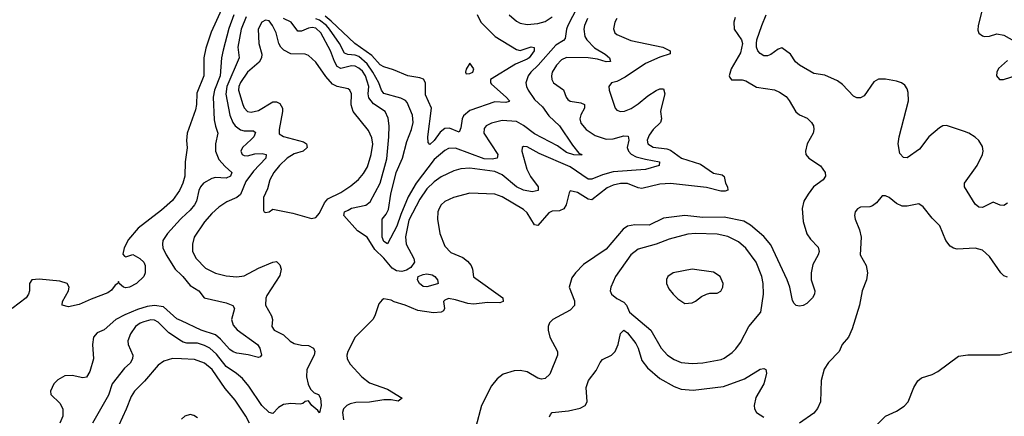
# Model space of a CAD drawing. Header units: inches. Extents: x 1682530 to 1839546, y 640742 to 791647.
# Tile 273 of 656: x 1719098 to 1724592, y 700869 to 703083. Entities that reach past the tile are written whole.
import ezdxf

# ---------------------------------------------------------------- set-up
doc = ezdxf.new("R2010")
doc.units = ezdxf.units.IN
doc.header["$MEASUREMENT"] = 0
doc.layers.add('B7710', color=7, linetype='Continuous')
doc.layers.add('B7720', color=7, linetype='Continuous')

msp = doc.modelspace()

# ---------------------------------------------------------------- linework, layer by layer
at = {"layer": 'B7710', "color": 5}
for points, elevation in [([(1720000, 702153.3), (1719989.3, 702130), (1719950, 702074.6), (1719890, 702019.4), (1719759.8, 701920.2), (1719704.8, 701855.2), (1719680.5, 701810), (1719674.2, 701774.2), (1719682.2, 701762.2), (1719690, 701759.5), (1719730, 701773.1), (1719768.7, 701750), (1719790.4, 701730), (1719797.3, 701710), (1719797.3, 701670), (1719790.6, 701650), (1719750.3, 701610), (1719710.1, 701589.9), (1719690, 701585.8), (1719676.3, 701590), (1719653.6, 701610), (1719650, 701622), (1719645.5, 701610), (1719630, 701601.7), (1719610, 701573.8), (1719590, 701558.3), (1719496.4, 701523.6), (1719430, 701492.6), (1719370, 701479.5), (1719335.3, 701490), (1719337.2, 701510), (1719369.6, 701570), (1719374, 701590), (1719362.7, 701610), (1719322.7, 701622.7), (1719206.1, 701633.9), (1719166, 701630), (1719153.4, 701610), (1719153, 701570), (1719147.7, 701550), (1719133.4, 701530), (1719055.5, 701470)], 420), ([(1720000, 701974.6), (1719995, 701970), (1719923.2, 701890), (1719897.1, 701850), (1719894, 701830), (1719897.2, 701810), (1719914.5, 701770), (1719965.2, 701690), (1720000, 701657.1)], 440), ([(1720000, 701401.7), (1719973.9, 701413.9), (1719900.9, 701480.9), (1719850, 701487.7), (1719810, 701481.4), (1719755, 701465), (1719683.7, 701436.3), (1719634.2, 701410), (1719570, 701351.1), (1719530, 701334.5), (1719510, 701311.3), (1719503.5, 701270), (1719510.4, 701190), (1719490, 701119.5), (1719470, 701087.6), (1719450, 701083), (1719390, 701096.9), (1719350, 701095.6), (1719310, 701072.9), (1719288.4, 701050), (1719269.3, 701010), (1719272, 700990), (1719321.8, 700941.8), (1719338.9, 700910), (1719338.3, 700870), (1719321.3, 700830)], 440), ([(1720000, 701289.1), (1719930, 701334.6), (1719870, 701394.3), (1719850, 701406.2), (1719830, 701407.4), (1719790, 701396.4), (1719770, 701388.6), (1719744.8, 701370), (1719715.3, 701330), (1719701.6, 701290), (1719704, 701270), (1719730, 701210.7), (1719726.8, 701190), (1719714.4, 701165.6), (1719682.4, 701137.5), (1719613.1, 701050), (1719593.2, 700986.7), (1719504.4, 700830)], 460), ([(1720000, 701190), (1719950, 701192.5), (1719902.3, 701177.7), (1719870, 701154.7), (1719794.6, 701065.4), (1719737.7, 701010), (1719719.6, 700980.4), (1719691.5, 700908.5), (1719609.6, 700730.4), (1719579.4, 700630), (1719569.3, 700569.3), (1719571, 700530), (1719589.2, 700490), (1719637.7, 700437.7), (1719689.3, 700409.3), (1719705.8, 700390), (1719710, 700359.3), (1719695.4, 700290), (1719683.4, 700270), (1719633.9, 700226.1), (1719590, 700163.4), (1719486.7, 700033.3), (1719445.4, 700000)], 480)]:
    msp.add_lwpolyline(points, dxfattribs=dict(at, elevation=elevation))
at = {"layer": 'B7720', "color": 5}
for points, elevation in [([(1720235.5, 703164.5), (1720165.7, 703014.3), (1720136.7, 702923.3), (1720126.3, 702870), (1720125.6, 702770), (1720086.2, 702673.8), (1720085.2, 702610), (1720079.5, 702580.5), (1720031.6, 702450), (1720028.8, 702408.8), (1720032.2, 702367.8), (1720020.3, 702290), (1720019.7, 702210), (1720007.7, 702170), (1720000, 702153.3)], 420), ([(1722209.5, 703150.5), (1722156.3, 703050), (1722149.4, 703030), (1722142.7, 702977.3), (1722133.1, 702966.9), (1722090, 702941.7), (1721991.5, 702828.5), (1721950.7, 702790), (1721935.7, 702770), (1721922.3, 702730), (1721925.1, 702710), (1721934.6, 702690), (1721970, 702638.2), (1722016.2, 702596.2), (1722050, 702546.8), (1722111.1, 702491.1), (1722182.6, 702382.6), (1722218.8, 702338.8), (1722235.5, 702330), (1722233.3, 702326.7), (1722190.8, 702329.2), (1722150, 702340.8), (1722098.9, 702378.9), (1721970, 702446), (1721910, 702492.9), (1721870, 702515), (1721790, 702520.2), (1721730, 702505.3), (1721701.7, 702490), (1721690, 702475.1), (1721688.1, 702450), (1721766, 702330), (1721763.1, 702310), (1721734.8, 702305.2), (1721690, 702307.2), (1721530, 702365.5), (1721490, 702364.7), (1721470, 702353.4), (1721410, 702302.7), (1721310.6, 702170), (1721265.6, 702094.4), (1721223.9, 701996.1), (1721202.4, 701930), (1721150, 701832.1), (1721130, 701844.5), (1721120.4, 701870), (1721121.2, 701970), (1721143.2, 701996.8), (1721156.1, 702023.9), (1721169.1, 702110), (1721199.1, 702230), (1721234.2, 702310), (1721257.5, 702402.5), (1721283.4, 702470), (1721293.5, 702510), (1721289.2, 702550), (1721260, 702620), (1721250, 702632.2), (1721225.3, 702645.3), (1721130, 702670.7), (1721116.7, 702690), (1721102.1, 702730), (1721069.2, 702790), (1721037.2, 702837.2), (1720990, 702876.9), (1720970, 702885.2), (1720928.2, 702888.2), (1720910, 702896.1), (1720882, 702950), (1720826.6, 703030), (1720809.9, 703050), (1720770, 703079.8), (1720750, 703087)], 440), ([(1720293, 703110), (1720265.3, 703034.7), (1720233, 702913), (1720224.3, 702870), (1720216.3, 702770), (1720184.6, 702690), (1720176.7, 702650), (1720183.3, 702523.3), (1720189.6, 702489.6), (1720204.3, 702450), (1720190.1, 702390), (1720190.1, 702350), (1720210, 702303), (1720243.6, 702263.6), (1720281.8, 702230), (1720274.5, 702210), (1720250, 702198.3), (1720190, 702201.6), (1720170, 702197.3), (1720122.7, 702170), (1720106.4, 702150), (1720098, 702130), (1720084.2, 702070), (1720074, 702050), (1720050, 702019.9), (1720000, 701974.6)], 440), ([(1720361.9, 703098.1), (1720333.7, 703030), (1720314.6, 702930), (1720322.3, 702870), (1720253.3, 702710), (1720247.9, 702667.9), (1720270.4, 702550.4), (1720287.2, 702510), (1720300.6, 702490), (1720330, 702467.5), (1720350, 702462.7), (1720403.2, 702463.2), (1720413.6, 702453.7), (1720403.7, 702430), (1720390, 702414), (1720341.6, 702370), (1720331.3, 702350), (1720338.9, 702330), (1720350, 702324.4), (1720370, 702323.8), (1720410, 702334.2), (1720450, 702336.8), (1720473.1, 702330), (1720471.8, 702310), (1720403.4, 702236.6), (1720360.4, 702179.6), (1720330, 702107.3), (1720310, 702090.4), (1720254.4, 702065.6), (1720210, 702036.8), (1720170, 702001.8), (1720130, 701954), (1720072, 701870), (1720062, 701830), (1720061.6, 701790), (1720082.6, 701750), (1720135.2, 701695.2), (1720190, 701667.8), (1720250, 701652.8), (1720310, 701647.7), (1720350, 701653.7), (1720430, 701696.2), (1720510, 701730.3), (1720530, 701732.4), (1720550, 701714), (1720556.5, 701690), (1720550, 701656), (1720476.7, 701543.3), (1720471.1, 701528.9), (1720470.2, 701490), (1720503.6, 701430), (1720508.9, 701410), (1720505.2, 701370), (1720517.1, 701350), (1720570, 701324), (1720607.7, 701287.7), (1720630, 701274.7), (1720670, 701266.2), (1720710, 701264), (1720737.6, 701250), (1720744.4, 701230), (1720741.6, 701210), (1720701.1, 701130), (1720698.6, 701090), (1720707.9, 701047.9), (1720720.6, 701020.6), (1720741, 701001), (1720764.9, 700990), (1720775.8, 700970), (1720780.2, 700930), (1720770, 700889), (1720761.7, 700901.7), (1720727.3, 700930), (1720710, 700955.1), (1720690, 700952.6), (1720678.6, 700941.4), (1720663.7, 700936.3), (1720610, 700939.7), (1720570, 700934.8), (1720541.3, 700918.7), (1720510, 700885.5), (1720490, 700889.8), (1720449.9, 700930), (1720376.7, 701036.7), (1720340.6, 701080.6), (1720308.3, 701108.3), (1720250, 701146.7), (1720196.7, 701216.7), (1720158.3, 701250), (1720130, 701264.8), (1720090, 701276.9), (1720030, 701276.8), (1720010, 701282.5), (1720000, 701289.1)], 460), ([(1722266.7, 703090), (1722250.1, 703050), (1722245.6, 703030), (1722251.5, 702990), (1722262.8, 702970), (1722305.7, 702925.7), (1722365.2, 702890), (1722389.1, 702870), (1722394.4, 702850), (1722370, 702848.4), (1722322.7, 702862.7), (1722270, 702869.2), (1722150, 702872.2), (1722121.9, 702858.1), (1722093.2, 702830), (1722069.5, 702790), (1722065.7, 702770), (1722066.8, 702750), (1722076.9, 702730), (1722132.1, 702692.1), (1722147.5, 702650), (1722157, 702637), (1722170, 702627.8), (1722230, 702618.4), (1722248.8, 702610), (1722249.3, 702590), (1722228.3, 702551.7), (1722223.7, 702530), (1722230, 702506.3), (1722258.2, 702470), (1722310, 702436.4), (1722370, 702415.7), (1722410, 702417.1), (1722470, 702434.2), (1722493.4, 702433.4), (1722496.9, 702410), (1722488.7, 702370), (1722494.4, 702350), (1722510, 702332), (1722538.3, 702318.3), (1722590, 702303.8), (1722667.3, 702290), (1722665.5, 702270), (1722590, 702246.2), (1722410, 702233.7), (1722350, 702217.4), (1722290, 702192.2), (1722270, 702192.8), (1722170, 702261.6), (1721996.5, 702336.5), (1721930, 702372.5), (1721910, 702375.4), (1721901.6, 702370), (1721899.6, 702350), (1721928.8, 702248.8), (1721948, 702208), (1721991.1, 702150), (1721990.2, 702129.9), (1721957, 702123), (1721910, 702131.9), (1721870, 702150.3), (1721790, 702216.3), (1721750, 702235.3), (1721610, 702253.4), (1721558.8, 702250), (1721520.2, 702239.8), (1721450, 702205), (1721410, 702178.1), (1721370, 702138), (1721330, 702082), (1721270, 701963.1), (1721250.7, 701870.7), (1721253.6, 701830), (1721297.8, 701750), (1721300.9, 701730), (1721280.7, 701699.3), (1721255.8, 701684.2), (1721230, 701678.3), (1721201.1, 701681.1), (1721176.1, 701696.1), (1721130, 701752.5), (1721080.5, 701800.5), (1721036.2, 701870), (1720983.8, 701903.8), (1720907, 701990), (1720911.3, 702010), (1720930, 702020.2), (1720950, 702030.1), (1721030, 702047.9), (1721054.3, 702065.7), (1721109.9, 702170), (1721145.9, 702305.9), (1721158.1, 702430), (1721159.3, 702490), (1721153.6, 702533.6), (1721137, 702570), (1721073, 702613), (1721046.6, 702646.6), (1721042.7, 702670), (1721045.9, 702710), (1721027.1, 702770), (1721010, 702795.4), (1720990, 702813.3), (1720970, 702823.2), (1720950, 702825), (1720890, 702811.3), (1720870, 702821.4), (1720853.8, 702850), (1720831.9, 702910), (1720778.7, 703010), (1720750, 703036.1), (1720730, 703038.9), (1720710, 703035.4), (1720670, 703018.8), (1720650, 703018.3), (1720612.7, 703070), (1720570, 703090.4)], 460), ([(1721651.5, 703111.6), (1721670.3, 703070), (1721750.3, 702990), (1721870, 702916.8), (1721890, 702911.8), (1721951.3, 702931.3), (1721967.9, 702927.9), (1721968.8, 702910), (1721941, 702870), (1721930, 702862.2), (1721865.5, 702834.5), (1721724.4, 702750), (1721725.5, 702730), (1721730, 702723.7), (1721813.2, 702650), (1721831.3, 702630), (1721830, 702627), (1721810, 702621.1), (1721750, 702624.9), (1721610, 702575.8), (1721573.9, 702546.1), (1721566.4, 702530), (1721560.3, 702479.7), (1721550, 702454.7), (1721497.2, 702477.2), (1721470, 702476.5), (1721444.4, 702455.6), (1721410, 702408.5), (1721387.1, 702387.1), (1721377.5, 702397.5), (1721375.3, 702430), (1721396.8, 702590), (1721363.3, 702663.3), (1721361.8, 702730), (1721350.6, 702750.6), (1721330, 702758.7), (1721264, 702770), (1721183.5, 702803.5), (1721130, 702819.3), (1721110, 702830.8), (1721062.5, 702882.5), (1720967.9, 702950), (1720835.1, 703075.1), (1720801.8, 703101.8)], 420), ([(1722430.2, 703090), (1722418.5, 703070), (1722411.6, 703031.6), (1722419.5, 703010), (1722430, 702999.5), (1722507.5, 702967.5), (1722686.4, 702930), (1722728.5, 702910), (1722728.3, 702891.7), (1722670, 702873.3), (1722590, 702837.9), (1722476.9, 702763.1), (1722430, 702738.6), (1722400.7, 702730), (1722385.7, 702710), (1722388, 702690), (1722421.1, 702590), (1722430, 702578.4), (1722450, 702570.3), (1722472, 702572), (1722510, 702586.5), (1722550, 702612.9), (1722602.3, 702657.7), (1722650, 702688.5), (1722670, 702697.7), (1722690, 702696.5), (1722697.6, 702670), (1722677.4, 702590), (1722674.6, 702570), (1722679.6, 702530), (1722674.7, 702510), (1722633.7, 702470), (1722610, 702437.6), (1722599.1, 702410), (1722603.8, 702390), (1722632.3, 702372.3), (1722710, 702361.3), (1722730, 702354.5), (1722790.6, 702310.6), (1722896.1, 702276.1), (1722970, 702226.9), (1723017.5, 702217.5), (1723028.5, 702208.5), (1723037, 702170), (1723047.6, 702150), (1723048.9, 702131.1), (1723034.1, 702125.9), (1723010, 702126.2), (1722930, 702146.9), (1722730, 702168.9), (1722670, 702164.4), (1722570, 702141.1), (1722550, 702144.3), (1722490, 702167.9), (1722450, 702168.4), (1722410, 702159.5), (1722375.9, 702144.1), (1722290, 702077.3), (1722270, 702081.3), (1722210, 702117.8), (1722170, 702127), (1722163.2, 702116.8), (1722148, 702050), (1722133.6, 702026.4), (1722110, 702016.1), (1722070, 702015), (1722050, 702005.4), (1721990, 701933.3), (1721970, 701938.5), (1721930, 702005.8), (1721910, 702022.9), (1721790, 702094), (1721750, 702109.8), (1721610, 702115.5), (1721518, 702090), (1721470, 702067.7), (1721450.2, 702050), (1721438.4, 702030), (1721431.1, 702010), (1721429.2, 701970), (1721442.4, 701890), (1721470, 701818), (1721503.6, 701783.6), (1721570, 701754.7), (1721595.9, 701735.9), (1721616.5, 701710), (1721624.9, 701690), (1721630, 701647.7), (1721793.8, 701530), (1721794.9, 701510), (1721776.8, 701503.2), (1721710, 701504.8), (1721630, 701494.5), (1721598.1, 701498.1), (1721530, 701519.9), (1721490, 701526), (1721470, 701518.2), (1721462.6, 701510), (1721467.7, 701470), (1721462.9, 701457.1), (1721450.1, 701449.9), (1721406.8, 701446.8), (1721320.2, 701460.2), (1721249.8, 701489.8), (1721187.3, 701507.2), (1721170, 701517.6), (1721130, 701524), (1721120.7, 701519.3), (1721102.8, 701497.2), (1721080.5, 701430), (1721068.4, 701410), (1720969, 701310), (1720928.4, 701230), (1720923.8, 701210), (1720924.4, 701190), (1720941.1, 701161.1), (1721008, 701090), (1721050, 701055.2), (1721150, 701021.4), (1721232.7, 700970), (1721210, 700953.3), (1721170, 700960.5), (1721130, 700960.9), (1721050, 700948.7), (1720974.4, 700945.6), (1720941.8, 700938.2), (1720924.3, 700930), (1720905.5, 700910), (1720898.9, 700890), (1720904.5, 700850)], 480), ([(1723090, 703095.1), (1723083, 703070), (1723084.1, 703030), (1723124.9, 702970), (1723130.5, 702949.5), (1723121.1, 702898.9), (1723067.9, 702807.9), (1723057.3, 702770), (1723059.8, 702759.8), (1723070, 702746.8), (1723130, 702748), (1723150, 702742), (1723210, 702706), (1723310, 702690.6), (1723338.4, 702678.4), (1723374.4, 702654.4), (1723392.5, 702632.5), (1723429, 702569), (1723450, 702552.7), (1723492.7, 702532.7), (1723517, 702510), (1723527, 702490), (1723530.2, 702469.8), (1723525.7, 702450), (1723492.7, 702390), (1723482.3, 702350), (1723484.9, 702330), (1723502.4, 702310), (1723566.4, 702266.4), (1723592.7, 702230), (1723593.7, 702210), (1723581.8, 702190), (1723527.2, 702150), (1723497.1, 702110), (1723474.5, 702070), (1723463.5, 702030), (1723470, 701957.3), (1723490, 701887.2), (1723510, 701857.3), (1723553.5, 701813.5), (1723558.8, 701790), (1723553, 701770), (1723523.7, 701716.3), (1723514.2, 701670), (1723515.2, 701630), (1723534.3, 701570), (1723533.1, 701550), (1723522.6, 701530), (1723490, 701498.7), (1723470, 701486.9), (1723450, 701483.1), (1723430, 701488.4), (1723419.6, 701499.6), (1723410, 701516), (1723395, 701590), (1723381.1, 701630), (1723290, 701825.8), (1723250, 701873.7), (1723175.3, 701935.3), (1723138.3, 701958.3), (1723030, 701980.8), (1722910, 701979.5), (1722810, 701989.4), (1722690, 701975.4), (1722610, 701935.5), (1722530, 701938), (1722489.5, 701930.5), (1722465.9, 701914.1), (1722370, 701801.6), (1722244.3, 701715.7), (1722199.6, 701670), (1722178.6, 701641.4), (1722163.6, 701590), (1722194.4, 701514.4), (1722193.2, 701486.8), (1722170, 701461.4), (1722072.4, 701410), (1722055, 701390), (1722047.6, 701370), (1722046.3, 701350), (1722056.3, 701310), (1722098.4, 701230), (1722099.1, 701210), (1722055.4, 701104.6), (1722030, 701080.3), (1722010, 701076.8), (1721990, 701082.2), (1721930, 701116.5), (1721890, 701124.6), (1721856.5, 701123.5), (1721795, 701105), (1721761.5, 701078.5), (1721730, 701039.1), (1721674.5, 700930), (1721643.9, 700810)], 520), ([(1721829.6, 703109.6), (1721870, 703075.2), (1721890, 703064.2), (1721930, 703056.6), (1721990, 703061.5), (1722030, 703073), (1722070, 703099.8)], 440), ([(1724610, 702058.9), (1724590, 702046.6), (1724570, 702048.2), (1724530, 702063.6), (1724470, 702034.7), (1724450, 702036.9), (1724430, 702054), (1724369.8, 702150), (1724369.9, 702170.1), (1724440.7, 702270), (1724471.5, 702330), (1724474.8, 702350), (1724470, 702375.6), (1724450, 702408.4), (1724430, 702426.8), (1724394.3, 702450), (1724370, 702459.8), (1724270, 702493.1), (1724250, 702489.8), (1724230, 702478.7), (1724171.3, 702430), (1724118.8, 702361.2), (1724050, 702311.3), (1724030, 702314.7), (1724010, 702337), (1724000.5, 702390), (1724006.2, 702430), (1724057, 702630), (1724056.4, 702676.4), (1724050, 702696.9), (1724036.9, 702716.9), (1724018.9, 702730), (1723990, 702739.1), (1723928.7, 702751.3), (1723890, 702751.6), (1723863.9, 702736.1), (1723810, 702658.4), (1723790, 702646), (1723770, 702646), (1723750, 702656.2), (1723690, 702721.6), (1723661.8, 702741.8), (1723590, 702773), (1723530, 702782), (1723449, 702830), (1723427.7, 702847.7), (1723399.5, 702890), (1723350, 702926), (1723330, 702919.3), (1723290, 702889.2), (1723270, 702881.2), (1723250, 702881.2), (1723230, 702894), (1723217.2, 702910), (1723209.3, 702930), (1723209.3, 702950), (1723212, 702970), (1723238.4, 703050), (1723263.1, 703110)], 520), ([(1724467, 703130), (1724446.4, 703050), (1724444.1, 703024.1), (1724450, 703007.3), (1724470, 702993), (1724482, 702990), (1724510, 702990.4), (1724550, 703003.8), (1724590, 702996.4), (1724650, 702963.1)], 520), ([(1724610, 702855.1), (1724560.3, 702810), (1724550.4, 702790), (1724548.4, 702770), (1724566, 702750), (1724588.7, 702748.7), (1724670, 702774.4)], 520), ([(1724610, 701646.6), (1724590, 701653.3), (1724573.3, 701670), (1724510, 701760.5), (1724470, 701795.6), (1724430, 701806.8), (1724330, 701802.8), (1724308.1, 701808.1), (1724290, 701818.9), (1724266.6, 701850), (1724232.6, 701932.6), (1724190, 701975.1), (1724139.3, 702039.3), (1724114.9, 702054.9), (1724050, 702042.6), (1724022, 702042), (1723990, 702056.9), (1723950, 702089.6), (1723930, 702099.5), (1723910, 702099), (1723879.5, 702060.5), (1723856.7, 702043.3), (1723842, 702038), (1723790, 702036.2), (1723772.5, 702027.5), (1723760.5, 702010), (1723757.1, 701990), (1723760.4, 701970), (1723784.9, 701910), (1723794.4, 701870), (1723788, 701770), (1723821.3, 701710), (1723828.9, 701670), (1723823.1, 701630), (1723799.5, 701570), (1723784, 701490), (1723742.6, 701357.4), (1723722.6, 701310), (1723687.7, 701270), (1723670.5, 701230), (1723610.5, 701170), (1723587, 701133), (1723570.3, 701069.7), (1723567.4, 700950), (1723550, 700911.8), (1723530, 700887.4), (1723449.4, 700830.6)], 540), ([(1720000, 701657.1), (1720007.5, 701650), (1720050, 701599.3), (1720097.1, 701570), (1720127.3, 701530), (1720250, 701501.9), (1720287.6, 701487.6), (1720296.9, 701470), (1720279.8, 701410), (1720290, 701378.3), (1720312.2, 701352.2), (1720424.7, 701270), (1720438.6, 701250), (1720447.7, 701210), (1720439.5, 701200.5), (1720430, 701197.6), (1720372.8, 701212.8), (1720310, 701221.4), (1720290, 701229.2), (1720270, 701242.8), (1720218.8, 701298.8), (1720190, 701323.1), (1720110, 701350.4), (1720000, 701401.7)], 440), ([(1722054.5, 700865.4), (1722060, 700880), (1722070, 700890.9), (1722160.6, 700899.4), (1722224.9, 700915.1), (1722254.3, 700930), (1722265.3, 700950), (1722258.5, 701030), (1722271.6, 701068.4), (1722315, 701125), (1722337.4, 701170), (1722350, 701185.3), (1722400.2, 701210), (1722419.9, 701230), (1722437.4, 701270), (1722450, 701332.2), (1722470, 701350.2), (1722490, 701335.2), (1722536.4, 701276.4), (1722549.1, 701250), (1722570, 701181.3), (1722600.5, 701140.5), (1722670, 701079.8), (1722750, 701036.1), (1722790, 701020.9), (1722855.2, 701015.2), (1723025.2, 701034.8), (1723142.2, 701077.8), (1723230, 701131.4), (1723250, 701135.8), (1723260.7, 701130), (1723265.3, 701110), (1723256.9, 701070), (1723250, 701049.6), (1723206.2, 700973.8), (1723196.8, 700930), (1723198.2, 700910), (1723209.2, 700890), (1723250, 700863.8)], 520), ([(1723800.6, 700739.4), (1723930, 700870.7), (1723990, 700898), (1724034.1, 700925.8), (1724055.1, 700950), (1724087.1, 701030), (1724110, 701066.4), (1724130, 701083.1), (1724190, 701103), (1724221, 701119), (1724336.1, 701203.9), (1724388.5, 701211.6), (1724570, 701212), (1724650, 701232)], 540), ([(1720379.9, 700830), (1720359.3, 700870), (1720299.8, 700959.8), (1720244.5, 701024.5), (1720171.3, 701131.3), (1720130, 701165.8), (1720073.5, 701186.5), (1720000, 701190)], 480), ([(1720090, 700860.5), (1720070, 700873.5), (1720050, 700879.1), (1720019.1, 700870), (1720000, 700852.7)], 520)]:
    msp.add_lwpolyline(points, dxfattribs=dict(at, elevation=elevation))
for points, elevation in [([(1720470, 703080.9), (1720449.3, 703070), (1720428.1, 703030), (1720432.8, 702950), (1720448.2, 702890), (1720447.1, 702870), (1720433.6, 702846.4), (1720370, 702789.9), (1720330, 702733.1), (1720320.1, 702710), (1720319.4, 702690), (1720343, 702610), (1720350.5, 702590.5), (1720370, 702570.2), (1720390, 702567.1), (1720430, 702576.6), (1720510, 702624.1), (1720530, 702625.3), (1720550, 702615.2), (1720563.9, 702590), (1720564.6, 702570), (1720545.1, 702470), (1720546.5, 702446.5), (1720570.1, 702430.1), (1720680.8, 702400.8), (1720698.4, 702390), (1720702.2, 702370), (1720680.3, 702350), (1720630, 702334.4), (1720590.2, 702310), (1720548.2, 702270), (1720516.3, 702230), (1720493.6, 702190), (1720480.4, 702139.6), (1720459.1, 702090), (1720458, 702018), (1720462, 702010), (1720470, 702006.8), (1720490, 702011.3), (1720510, 702024.7), (1720622.2, 702002.2), (1720726.3, 701973.7), (1720750, 701979.1), (1720770, 702003), (1720799, 702061), (1720817.6, 702082.4), (1720890, 702118.7), (1720945.1, 702154.9), (1720988.2, 702191.8), (1721015.8, 702224.2), (1721037.8, 702262.2), (1721059, 702330), (1721068.3, 702388.3), (1721063.7, 702423.7), (1721044.4, 702464.4), (1720958.6, 702570), (1720948.1, 702608.1), (1720949, 702669), (1720940.5, 702690), (1720930, 702696.8), (1720870, 702709.9), (1720844, 702724), (1720805.9, 702765.9), (1720750, 702845.3), (1720710, 702883.5), (1720690, 702890.9), (1720610, 702892.8), (1720572, 702912), (1720555.2, 702930), (1720544.5, 702950), (1720529, 703009), (1720508.5, 703050), (1720490, 703076.1)], 480), ([(1721610, 702839.6), (1721590, 702806.6), (1721585.4, 702790), (1721590, 702781.7), (1721610, 702782.8), (1721627, 702790), (1721631.2, 702808.8)], 420), ([(1722870, 701890.4), (1722826.4, 701886.4), (1722721.8, 701858.2), (1722649.6, 701830.4), (1722550, 701801.4), (1722508.4, 701770), (1722422.8, 701650), (1722396.5, 701590), (1722392, 701570), (1722400.3, 701550), (1722430, 701526.7), (1722470, 701506.4), (1722484.9, 701490), (1722501.7, 701450), (1722619.3, 701350), (1722677.2, 701250), (1722713.1, 701210), (1722750, 701186.4), (1722790, 701169.2), (1722850, 701163.9), (1722910, 701168.2), (1723012.9, 701187.1), (1723030, 701194), (1723074.2, 701225.8), (1723094.9, 701245.1), (1723119.4, 701280.6), (1723166.3, 701370), (1723233.1, 701450), (1723248.7, 701550), (1723247.1, 701610), (1723239.4, 701650), (1723207.8, 701730), (1723150, 701808.3), (1723110, 701842.4), (1723050, 701873.3), (1722990, 701885.7)], 540), ([(1721370, 701591.6), (1721350, 701594.1), (1721329.3, 701610), (1721317.2, 701630), (1721321.1, 701650), (1721350, 701661.6), (1721370, 701663.6), (1721398.9, 701658.9), (1721415.2, 701650), (1721429.3, 701630), (1721432.9, 701610), (1721430, 701608.3)], 460), ([(1722850, 701689.6), (1722744.7, 701670), (1722714.8, 701650), (1722708, 701632), (1722708, 701610), (1722720.7, 701580.7), (1722744, 701550), (1722770, 701524), (1722810, 701498.8), (1722850, 701502.8), (1722870, 701511), (1722902.9, 701537.1), (1722930, 701550.7), (1722950, 701556.3), (1722990, 701556.3), (1723010, 701567.3), (1723020.9, 701590), (1723023.7, 701610), (1723006, 701650), (1722970, 701674)], 560)]:
    msp.add_lwpolyline(points, close=True, dxfattribs=dict(at, elevation=elevation))

doc.saveas('drawing.dxf')
